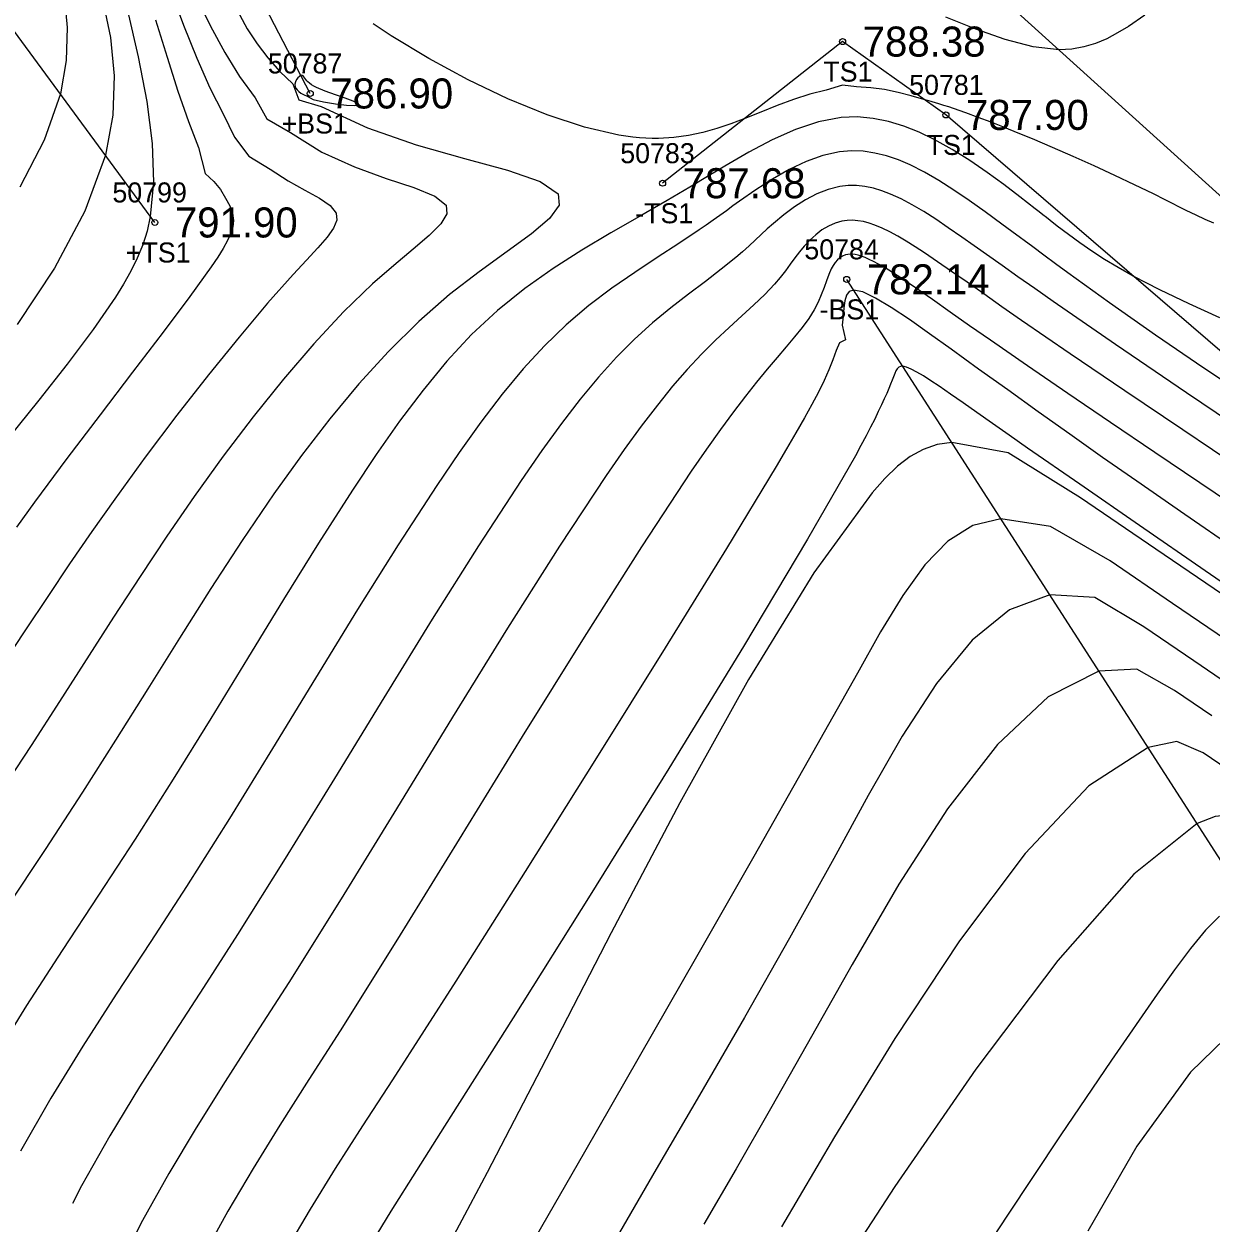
# Model space of a CAD drawing. Extents: x 1378535 to 1380697, y 997729 to 1000024.
# Drawn here: x 1378746.7 to 1378805.9, y 999694.3 to 999754.2 of the extents above; entities that cross this region are included whole.
import ezdxf

# ---------------------------------------------------------------- set-up
doc = ezdxf.new("R2010")
doc.units = 0
for name, color, linetype in [('RD_DTM_BkLn2', 7, 'Continuous'), ('RD_DTM_BkLn_txCode', 7, 'Continuous'), ('RD_DTM_Major1', 7, 'Continuous'), ('RD_DTM_Minor1', 7, 'Continuous'), ('RD_EX_Road', 7, 'Continuous'), ('RD_EX_TX_Misc_ELEV', 7, 'Continuous'), ('RD_SMD_Locator', 7, 'Continuous')]:
    doc.layers.add(name, color=color, linetype=linetype)

msp = doc.modelspace()

# ---------------------------------------------------------------- linework, layer by layer
at = {"layer": 'RD_DTM_BkLn2'}
for points in [[(1378760.972, 999750.758), (1378735.038, 999800.678), (1378693.628, 999839.142), (1378650.843, 999877.81), (1378599.986, 999906.202), (1378575.293, 999908.279)], [(1378753.21, 999744.316), (1378718.796, 999791.159), (1378676.682, 999822.843), (1378639.622, 999854.713), (1378600.054, 999886.249), (1378588.163, 999885.418), (1378551.81, 999886.228), (1378537.215, 999880.675)], [(1379127.384, 999423.802), (1379127.762, 999431.865), (1379121.716, 999443.154), (1379111.339, 999454.954), (1379072.326, 999491.525), (1379033.04, 999529.892), (1378988.344, 999569.668), (1378946.318, 999609.062), (1378904.335, 999647.705), (1378862.625, 999686.445), (1378821.368, 999725.034), (1378792.711, 999749.687), (1378787.553, 999753.349), (1378778.567, 999746.276)], [(1379120.522, 999436.728), (1379105.901, 999448.958), (1379055.44, 999473.982), (1379013.575, 999506.052), (1378969.754, 999549.783), (1378921.742, 999588.169), (1378887.745, 999620.093), (1378838.962, 999666.497), (1378808.003, 999710.025), (1378787.76, 999741.475)]]:
    msp.add_lwpolyline(points, dxfattribs=at)
at = {"layer": 'RD_DTM_Major1'}
for points in [[(1378754.181, 999755.424), (1378754.644, 999754.176), (1378755.301, 999752.513), (1378755.954, 999751.034), (1378756.624, 999749.742), (1378757.186, 999748.582), (1378757.904, 999747.623), (1378758.974, 999746.981), (1378759.86, 999746.396), (1378760.699, 999745.926), (1378761.426, 999745.528), (1378761.971, 999745.159), (1378762.269, 999744.776), (1378762.291, 999744.43), (1378762.132, 999744.035), (1378761.812, 999743.579), (1378761.356, 999743.05), (1378760.784, 999742.436), (1378760.121, 999741.724), (1378758.843, 999740.284), (1378757.416, 999738.591), (1378755.889, 999736.706), (1378754.312, 999734.69), (1378752.734, 999732.602), (1378751.205, 999730.503), (1378750.061, 999728.877), (1378748.955, 999727.26), (1378747.862, 999725.632), (1378746.76, 999723.972), (1378745.625, 999722.258)], [(1378808.445, 999733.287), (1378804.72, 999735.808), (1378801.173, 999738.225), (1378798.062, 999740.372), (1378797.146, 999741.014), (1378796.301, 999741.609), (1378795.522, 999742.16), (1378794.13, 999743.147), (1378793.501, 999743.588), (1378792.831, 999744.053), (1378792.2, 999744.477), (1378791.603, 999744.859), (1378791.033, 999745.197), (1378790.483, 999745.489), (1378789.949, 999745.732), (1378789.517, 999745.895), (1378789.09, 999746.022), (1378788.667, 999746.109), (1378788.247, 999746.155), (1378787.828, 999746.156), (1378787.411, 999746.11), (1378786.837, 999745.968), (1378786.266, 999745.743), (1378785.703, 999745.448), (1378785.151, 999745.095), (1378784.613, 999744.697), (1378784.094, 999744.265), (1378783.791, 999743.994), (1378783.491, 999743.717), (1378783.189, 999743.434), (1378782.88, 999743.147), (1378782.56, 999742.857), (1378782.224, 999742.564), (1378781.497, 999741.976), (1378780.701, 999741.369), (1378779.854, 999740.73), (1378778.97, 999740.045), (1378778.065, 999739.299), (1378777.154, 999738.48), (1378776.258, 999737.583), (1378775.359, 999736.59), (1378774.447, 999735.489), (1378773.509, 999734.27), (1378772.533, 999732.923), (1378771.507, 999731.436), (1378769.368, 999728.174), (1378767.06, 999724.504), (1378764.642, 999720.577), (1378762.176, 999716.544), (1378759.722, 999712.554), (1378757.34, 999708.758), (1378755.633, 999706.109), (1378754.001, 999703.592), (1378752.444, 999701.144), (1378750.962, 999698.704), (1378749.555, 999696.21), (1378749.107, 999695.331)], [(1378811.781, 999721.708), (1378810.759, 999722.556), (1378806.933, 999725.453), (1378803.194, 999727.997), (1378799.435, 999730.557), (1378795.813, 999732.812), (1378793.003, 999733.329), (1378792.266, 999733.221), (1378791.58, 999732.984), (1378790.93, 999732.622), (1378790.298, 999732.138), (1378789.668, 999731.536), (1378789.024, 999730.821), (1378786.108, 999726.826), (1378782.851, 999721.495), (1378779.422, 999715.331), (1378775.992, 999708.837), (1378772.729, 999702.518), (1378769.803, 999696.877), (1378768.668, 999694.735), (1378767.609, 999692.746)], [(1378809.737, 999712.849), (1378809.597, 999712.944), (1378808.933, 999713.396), (1378808.276, 999713.844), (1378807.621, 999714.289), (1378806.964, 999714.735), (1378806.16, 999714.651), (1378805.254, 999714.296), (1378802.096, 999711.764), (1378798.299, 999707.453), (1378794.207, 999702.032), (1378790.162, 999696.171), (1378786.507, 999690.54)]]:
    msp.add_lwpolyline(points, dxfattribs=at)
at = {"layer": 'RD_DTM_Minor1'}
for points in [[(1378746.371, 999771.416), (1378747.428, 999768.657), (1378748.453, 999765.844), (1378749.432, 999762.998), (1378750.351, 999760.136), (1378751.198, 999757.279), (1378751.839, 999754.902), (1378752.386, 999752.58), (1378752.808, 999750.352), (1378753.07, 999748.258), (1378753.14, 999746.335), (1378752.985, 999744.622), (1378752.824, 999743.885), (1378752.606, 999743.192), (1378752.336, 999742.529), (1378752.016, 999741.883), (1378751.65, 999741.24), (1378751.24, 999740.588), (1378750.125, 999738.971), (1378748.834, 999737.247), (1378747.411, 999735.436), (1378745.904, 999733.56)], [(1378745.929, 999768.695), (1378747.714, 999764.008), (1378748.592, 999761.653), (1378749.425, 999759.32), (1378750.063, 999757.39), (1378750.601, 999755.475), (1378750.988, 999753.561), (1378751.173, 999751.634), (1378751.107, 999749.678), (1378750.74, 999747.678), (1378749.714, 999744.879), (1378748.194, 999742.039), (1378746.338, 999739.227)], [(1378745.95, 999764.604), (1378746.693, 999762.592), (1378747.391, 999760.599), (1378747.92, 999758.949), (1378748.363, 999757.313), (1378748.679, 999755.684), (1378748.832, 999754.05), (1378748.783, 999752.404), (1378748.495, 999750.735), (1378747.682, 999748.42), (1378746.467, 999746.078)], [(1378755.291, 999755.572), (1378755.994, 999754.119), (1378756.707, 999752.796), (1378757.444, 999751.604), (1378758.225, 999750.543), (1378758.798, 999749.499), (1378759.982, 999748.814), (1378761.542, 999747.83), (1378763.182, 999747.088), (1378764.764, 999746.519), (1378766.147, 999746.056), (1378767.192, 999745.632), (1378767.759, 999745.181), (1378767.796, 999744.755), (1378767.492, 999744.254), (1378766.909, 999743.665), (1378766.106, 999742.976), (1378765.143, 999742.174), (1378764.081, 999741.247), (1378762.636, 999739.845), (1378761.147, 999738.247), (1378759.635, 999736.489), (1378758.121, 999734.609), (1378756.626, 999732.642), (1378755.172, 999730.628), (1378753.805, 999728.643), (1378752.473, 999726.637), (1378751.153, 999724.599), (1378748.454, 999720.386), (1378747.028, 999718.191), (1378745.097, 999715.28)], [(1378757.082, 999755.349), (1378757.822, 999753.989), (1378758.312, 999753.239), (1378758.852, 999752.53), (1378759.445, 999751.862), (1378760.099, 999751.238), (1378760.402, 999750.448), (1378761.514, 999750.103), (1378763.823, 999749.045), (1378766.258, 999748.197), (1378768.669, 999747.516), (1378770.815, 999746.93), (1378772.454, 999746.366), (1378773.344, 999745.752), (1378773.392, 999745.175), (1378772.911, 999744.509), (1378772.011, 999743.74), (1378770.806, 999742.859), (1378769.407, 999741.855), (1378767.928, 999740.717), (1378766.385, 999739.368), (1378764.876, 999737.874), (1378763.399, 999736.252), (1378761.954, 999734.516), (1378760.54, 999732.682), (1378759.154, 999730.766), (1378757.565, 999728.438), (1378755.998, 999726.03), (1378754.435, 999723.557), (1378752.859, 999721.031), (1378751.253, 999718.463), (1378749.6, 999715.867), (1378747.728, 999713.005), (1378745.826, 999710.126)], [(1378753.238, 999754.437), (1378753.82, 999752.573), (1378754.366, 999750.876), (1378754.888, 999749.364), (1378755.395, 999748.058), (1378755.718, 999746.767), (1378756.15, 999746.37), (1378756.49, 999745.954), (1378756.745, 999745.534), (1378756.949, 999745.149), (1378757.084, 999744.782), (1378757.134, 999744.413), (1378757.101, 999744.102), (1378757.004, 999743.772), (1378756.845, 999743.414), (1378756.627, 999743.022), (1378756.353, 999742.588), (1378756.025, 999742.107), (1378754.955, 999740.62), (1378753.621, 999738.841), (1378752.103, 999736.847), (1378750.475, 999734.715), (1378748.816, 999732.525), (1378747.203, 999730.353), (1378746.298, 999729.106)], [(1378802.649, 999754.665), (1378801.828, 999754.108), (1378801.287, 999753.78), (1378800.741, 999753.494), (1378800.183, 999753.258), (1378799.605, 999753.081), (1378799, 999752.971), (1378798.36, 999752.936), (1378797.065, 999753.082), (1378795.665, 999753.45), (1378794.2, 999753.97), (1378792.712, 999754.573)], [(1378806.091, 999744.275), (1378805.658, 999744.463), (1378805.199, 999744.679), (1378804.713, 999744.918), (1378803.651, 999745.454), (1378803.07, 999745.744), (1378802.135, 999746.199), (1378801.142, 999746.667), (1378800.114, 999747.14), (1378799.071, 999747.607), (1378798.035, 999748.059), (1378797.029, 999748.487), (1378796.317, 999748.783), (1378795.63, 999749.062), (1378794.966, 999749.322), (1378794.324, 999749.565), (1378793.702, 999749.791), (1378793.096, 999750.001), (1378792.849, 999750.083), (1378792.603, 999750.162), (1378792.358, 999750.24), (1378791.865, 999750.391), (1378791.615, 999750.465), (1378790.979, 999750.646), (1378790.322, 999750.811), (1378789.647, 999750.948), (1378788.957, 999751.043), (1378788.254, 999751.083), (1378787.543, 999751.171), (1378786.729, 999750.929), (1378785.912, 999750.722), (1378785.094, 999750.455), (1378784.278, 999750.149), (1378783.47, 999749.826), (1378782.673, 999749.508), (1378781.974, 999749.244), (1378781.278, 999749.01), (1378780.578, 999748.811), (1378779.863, 999748.656), (1378779.127, 999748.553), (1378778.359, 999748.509), (1378778.048, 999748.509), (1378777.73, 999748.52), (1378777.404, 999748.542), (1378777.07, 999748.575), (1378776.728, 999748.62), (1378776.375, 999748.676), (1378774.662, 999749.079), (1378772.797, 999749.698), (1378770.84, 999750.498), (1378768.851, 999751.444), (1378766.89, 999752.503), (1378765.016, 999753.638), (1378764.112, 999754.236)], [(1378763.261, 999750.175), (1378763.323, 999750.261), (1378763.114, 999750.38), (1378762.72, 999750.525), (1378762.226, 999750.689), (1378761.718, 999750.866), (1378761.281, 999751.049), (1378761.143, 999751.122), (1378761.027, 999751.194), (1378760.932, 999751.265), (1378760.855, 999751.332), (1378760.793, 999751.396), (1378760.743, 999751.455), (1378760.692, 999751.527), (1378760.653, 999751.586), (1378760.622, 999751.631), (1378760.591, 999751.659), (1378760.554, 999751.667), (1378760.507, 999751.654), (1378760.436, 999751.611), (1378760.357, 999751.543), (1378760.283, 999751.453), (1378760.226, 999751.345), (1378760.199, 999751.224), (1378760.217, 999751.093), (1378760.253, 999751.015), (1378760.31, 999750.936), (1378760.392, 999750.857), (1378760.502, 999750.778), (1378760.641, 999750.701), (1378760.814, 999750.627), (1378761.122, 999750.465), (1378761.633, 999750.333), (1378762.225, 999750.235), (1378762.775, 999750.174), (1378763.161, 999750.153), (1378763.261, 999750.175)], [(1378806.397, 999739.55), (1378804.85, 999740.258), (1378803.39, 999740.957), (1378802.069, 999741.636), (1378801.316, 999742.059), (1378800.629, 999742.474), (1378799.995, 999742.885), (1378799.401, 999743.296), (1378798.832, 999743.711), (1378798.274, 999744.135), (1378797.913, 999744.415), (1378797.731, 999744.557), (1378797.547, 999744.701), (1378797.362, 999744.847), (1378797.174, 999744.994), (1378796.407, 999745.594), (1378795.603, 999746.207), (1378794.767, 999746.816), (1378793.905, 999747.406), (1378793.021, 999747.96), (1378792.121, 999748.461), (1378791.373, 999748.821), (1378790.615, 999749.123), (1378789.848, 999749.358), (1378789.071, 999749.516), (1378788.282, 999749.585), (1378787.481, 999749.556), (1378786.354, 999749.345), (1378785.207, 999748.963), (1378784.041, 999748.443), (1378782.863, 999747.822), (1378781.674, 999747.135), (1378780.479, 999746.416), (1378780.201, 999746.248), (1378779.642, 999745.912), (1378779.36, 999745.745), (1378779.077, 999745.577), (1378778.791, 999745.409), (1378777.407, 999744.614), (1378775.981, 999743.798), (1378774.535, 999742.94), (1378773.094, 999742.021), (1378771.679, 999741.021), (1378770.315, 999739.919), (1378769.029, 999738.713), (1378767.798, 999737.389), (1378766.605, 999735.949), (1378765.431, 999734.394), (1378764.259, 999732.724), (1378763.072, 999730.941), (1378761.38, 999728.294), (1378759.632, 999725.48), (1378757.836, 999722.548), (1378755.998, 999719.545), (1378754.126, 999716.52), (1378752.225, 999713.521), (1378750.396, 999710.717), (1378748.576, 999707.955), (1378746.795, 999705.21), (1378745.081, 999702.456)], [(1378808.015, 999735.427), (1378805.594, 999737.034), (1378803.184, 999738.686), (1378800.886, 999740.303), (1378798.802, 999741.802), (1378798.188, 999742.251), (1378797.604, 999742.68), (1378797.047, 999743.091), (1378795.999, 999743.866), (1378795.503, 999744.233), (1378794.67, 999744.843), (1378793.874, 999745.412), (1378793.108, 999745.936), (1378792.365, 999746.409), (1378791.638, 999746.828), (1378790.922, 999747.189), (1378790.337, 999747.437), (1378789.752, 999747.637), (1378789.167, 999747.783), (1378788.58, 999747.871), (1378787.989, 999747.894), (1378787.394, 999747.847), (1378786.563, 999747.663), (1378785.725, 999747.359), (1378784.885, 999746.955), (1378784.048, 999746.476), (1378783.22, 999745.942), (1378782.406, 999745.377), (1378782.077, 999745.141), (1378781.749, 999744.903), (1378781.419, 999744.665), (1378781.085, 999744.425), (1378780.745, 999744.184), (1378780.397, 999743.942), (1378779.38, 999743.264), (1378778.299, 999742.564), (1378777.176, 999741.824), (1378776.029, 999741.028), (1378774.881, 999740.161), (1378773.751, 999739.206), (1378772.664, 999738.16), (1378771.601, 999737.007), (1378770.546, 999735.739), (1378769.485, 999734.35), (1378768.403, 999732.836), (1378767.285, 999731.188), (1378765.363, 999728.222), (1378763.336, 999724.98), (1378761.235, 999721.558), (1378759.089, 999718.049), (1378756.93, 999714.547), (1378754.786, 999711.148), (1378753.013, 999708.414), (1378751.286, 999705.773), (1378749.617, 999703.178), (1378748.021, 999700.583), (1378746.509, 999697.941)], [(1378807.507, 999731.968), (1378804.544, 999733.959), (1378801.643, 999735.911), (1378798.921, 999737.756), (1378796.493, 999739.422), (1378795.505, 999740.109), (1378794.598, 999740.744), (1378793.764, 999741.329), (1378792.997, 999741.866), (1378792.291, 999742.354), (1378791.639, 999742.795), (1378791.172, 999743.102), (1378790.73, 999743.38), (1378790.311, 999743.629), (1378789.912, 999743.847), (1378789.53, 999744.032), (1378789.163, 999744.184), (1378788.872, 999744.282), (1378788.588, 999744.356), (1378788.311, 999744.404), (1378788.042, 999744.425), (1378787.779, 999744.418), (1378787.521, 999744.383), (1378787.175, 999744.286), (1378786.841, 999744.137), (1378786.518, 999743.942), (1378786.209, 999743.705), (1378785.913, 999743.433), (1378785.633, 999743.13), (1378785.399, 999742.844), (1378785.171, 999742.542), (1378784.939, 999742.227), (1378784.698, 999741.901), (1378784.439, 999741.569), (1378784.156, 999741.233), (1378783.672, 999740.724), (1378783.125, 999740.201), (1378782.526, 999739.654), (1378781.883, 999739.069), (1378781.206, 999738.435), (1378780.506, 999737.74), (1378779.797, 999736.98), (1378779.065, 999736.137), (1378778.303, 999735.197), (1378777.5, 999734.148), (1378776.65, 999732.979), (1378775.742, 999731.676), (1378773.408, 999728.145), (1378770.819, 999724.05), (1378768.074, 999719.608), (1378765.272, 999715.034), (1378762.512, 999710.546), (1378759.893, 999706.358), (1378758.26, 999703.806), (1378756.724, 999701.414), (1378755.275, 999699.11), (1378753.904, 999696.821), (1378752.6, 999694.474), (1378751.352, 999691.998)], [(1378807.631, 999729.795), (1378805.386, 999731.309), (1378803.138, 999732.826), (1378800.928, 999734.321), (1378798.797, 999735.77), (1378796.785, 999737.148), (1378794.935, 999738.431), (1378793.893, 999739.162), (1378792.929, 999739.842), (1378792.042, 999740.465), (1378791.235, 999741.025), (1378790.507, 999741.515), (1378789.859, 999741.929), (1378789.59, 999742.092), (1378789.338, 999742.237), (1378789.101, 999742.364), (1378788.879, 999742.473), (1378788.671, 999742.564), (1378788.477, 999742.635), (1378788.327, 999742.679), (1378788.185, 999742.709), (1378788.051, 999742.726), (1378787.925, 999742.729), (1378787.806, 999742.719), (1378787.693, 999742.695), (1378787.549, 999742.638), (1378787.417, 999742.557), (1378787.295, 999742.451), (1378787.183, 999742.322), (1378787.081, 999742.172), (1378786.988, 999742.001), (1378786.864, 999741.721), (1378786.747, 999741.407), (1378786.625, 999741.067), (1378786.49, 999740.707), (1378786.329, 999740.332), (1378786.134, 999739.951), (1378785.861, 999739.514), (1378785.534, 999739.068), (1378785.158, 999738.601), (1378784.738, 999738.104), (1378784.278, 999737.568), (1378783.782, 999736.983), (1378783.258, 999736.345), (1378782.699, 999735.639), (1378782.098, 999734.853), (1378781.451, 999733.975), (1378780.752, 999732.995), (1378779.995, 999731.901), (1378777.503, 999728.124), (1378774.642, 999723.608), (1378771.559, 999718.643), (1378768.402, 999713.519), (1378765.319, 999708.525), (1378762.456, 999703.951), (1378760.9, 999701.509), (1378759.458, 999699.244), (1378758.113, 999697.078), (1378756.847, 999694.933), (1378755.641, 999692.732)], [(1378807.15, 999728.004), (1378804.647, 999729.726), (1378802.245, 999731.391), (1378800.538, 999732.584), (1378798.893, 999733.744), (1378797.312, 999734.867), (1378795.796, 999735.95), (1378794.346, 999736.99), (1378792.966, 999737.985), (1378791.891, 999738.758), (1378790.889, 999739.465), (1378789.984, 999740.071), (1378789.202, 999740.542), (1378788.566, 999740.844), (1378788.103, 999740.942), (1378787.879, 999740.868), (1378787.74, 999740.681), (1378787.661, 999740.401), (1378787.618, 999740.045), (1378787.585, 999739.633), (1378787.538, 999739.185), (1378787.698, 999738.458), (1378787.4, 999738.313), (1378787.239, 999737.921), (1378787.072, 999737.452), (1378786.868, 999736.952), (1378786.624, 999736.416), (1378786.342, 999735.845), (1378786.016, 999735.227), (1378785.644, 999734.554), (1378785.224, 999733.818), (1378784.753, 999733.013), (1378784.229, 999732.131), (1378781.755, 999728.042), (1378778.694, 999723.071), (1378775.27, 999717.575), (1378771.71, 999711.91), (1378768.237, 999706.435), (1378765.076, 999701.507), (1378763.584, 999699.199), (1378762.221, 999697.072), (1378760.964, 999695.046), (1378759.789, 999693.044)], [(1378809.118, 999724.538), (1378805.659, 999726.923), (1378802.382, 999729.179), (1378799.391, 999731.243), (1378796.79, 999733.049), (1378795.87, 999733.693), (1378795.029, 999734.284), (1378794.261, 999734.824), (1378793.565, 999735.312), (1378792.937, 999735.749), (1378792.374, 999736.135), (1378791.96, 999736.412), (1378791.588, 999736.651), (1378791.26, 999736.847), (1378790.977, 999736.996), (1378790.741, 999737.094), (1378790.553, 999737.135), (1378790.444, 999737.128), (1378790.356, 999737.087), (1378790.283, 999737.014), (1378790.218, 999736.909), (1378790.155, 999736.773), (1378790.088, 999736.605), (1378790.022, 999736.437), (1378789.945, 999736.244), (1378789.857, 999736.026), (1378789.753, 999735.781), (1378789.633, 999735.507), (1378789.494, 999735.202), (1378789.336, 999734.868), (1378789.155, 999734.501), (1378788.951, 999734.099), (1378788.723, 999733.66), (1378788.469, 999733.184), (1378788.189, 999732.668), (1378785.804, 999728.501), (1378782.597, 999723.139), (1378778.874, 999717.053), (1378774.941, 999710.717), (1378771.106, 999704.603), (1378767.675, 999699.182), (1378766.268, 999696.97), (1378764.994, 999694.943), (1378763.828, 999693.025)], [(1378807.13, 999723.178), (1378804.033, 999725.287), (1378800.907, 999727.413), (1378797.928, 999729.127), (1378795.453, 999729.522), (1378794.05, 999729.189), (1378792.802, 999728.405), (1378791.656, 999727.222), (1378790.558, 999725.693), (1378789.453, 999723.87), (1378788.288, 999721.806), (1378785.835, 999717.448), (1378783.112, 999712.652), (1378780.254, 999707.643), (1378777.394, 999702.648), (1378774.664, 999697.893), (1378772.198, 999693.604)], [(1378807.558, 999720.747), (1378805.095, 999722.426), (1378802.602, 999724.123), (1378800.139, 999725.579), (1378797.904, 999725.716), (1378795.888, 999724.97), (1378794.014, 999723.448), (1378792.241, 999721.298), (1378790.527, 999718.667), (1378788.83, 999715.703), (1378787.109, 999712.554), (1378784.899, 999708.575), (1378782.647, 999704.612), (1378780.411, 999700.74), (1378778.25, 999697.033), (1378776.224, 999693.564)], [(1378805.992, 999719.676), (1378804.124, 999720.948), (1378802.244, 999722.011), (1378800.354, 999721.909), (1378797.812, 999720.632), (1378795.285, 999718.242), (1378792.795, 999715.027), (1378790.366, 999711.271), (1378788.022, 999707.261), (1378785.786, 999703.282), (1378783.957, 999700.057), (1378782.234, 999697.062), (1378780.624, 999694.29)], [(1378806.803, 999716.984), (1378805.552, 999717.836), (1378804.248, 999718.395), (1378802.804, 999718.103), (1378799.855, 999716.185), (1378796.665, 999712.81), (1378793.385, 999708.448), (1378790.165, 999703.571), (1378787.154, 999698.649), (1378784.503, 999694.152)], [(1378806.372, 999709.681), (1378805.67, 999708.967), (1378804.926, 999708.066), (1378804.126, 999706.996), (1378803.255, 999705.772), (1378800.977, 999702.483), (1378798.421, 999698.71), (1378795.752, 999694.694), (1378793.131, 999690.676)], [(1378828.888, 999694.104), (1378826.559, 999696.27), (1378823.968, 999698.261), (1378821.335, 999700.158), (1378818.688, 999702.062), (1378816.035, 999703.967), (1378813.382, 999705.879), (1378810.781, 999706.12), (1378807.786, 999704.655), (1378804.922, 999701.883), (1378802.24, 999698.188), (1378799.792, 999693.95)]]:
    msp.add_lwpolyline(points, dxfattribs=at)
at = {"layer": 'RD_EX_Road'}
msp.add_lwpolyline([(1379194.921, 999391.17), (1379151.382, 999431.093), (1379105.356, 999472.756), (1379062.213, 999513.117), (1379014.238, 999555.894), (1378967.91, 999597.354), (1378922.421, 999639.979), (1378876.774, 999681.523), (1378827.896, 999726.217), (1378781.196, 999768.463), (1378736.445, 999808.724), (1378691.95, 999849.175), (1378644.395, 999891.391), (1378600.504, 999932.423), (1378598.568, 999933.73)], dxfattribs=at)
at = {"layer": 'RD_SMD_Locator'}
for centre in [(1378787.553, 999753.349), (1378760.972, 999750.758), (1378792.711, 999749.687), (1378778.567, 999746.276), (1378753.21, 999744.316), (1378787.76, 999741.475)]:
    msp.add_circle(centre, 0.15, dxfattribs=at)

# ---------------------------------------------------------------- texts
at = {"layer": 'RD_DTM_BkLn_txCode'}
for s, p in [('50787', (1378758.854, 999751.758)), ('TS1', (1378786.592, 999751.349)), ('50781', (1378790.876, 999750.687)), ('+BS1', (1378759.539, 999748.758)), ('50783', (1378776.449, 999747.276)), ('TS1', (1378791.75, 999747.687)), ('50799', (1378751.092, 999745.316)), ('-TS1', (1378777.197, 999744.276)), ('50784', (1378785.642, 999742.475)), ('+TS1', (1378751.761, 999742.316)), ('-BS1', (1378786.406, 999739.475))]:
    msp.add_text(s, height=1, dxfattribs=at).set_placement(p)
at = {"layer": 'RD_EX_TX_Misc_ELEV'}
for s, p in [('788.38', (1378788.553, 999752.599)), ('786.90', (1378761.972, 999750.008)), ('787.90', (1378793.711, 999748.937)), ('787.68', (1378779.567, 999745.526)), ('791.90', (1378754.21, 999743.566)), ('782.14', (1378788.76, 999740.725))]:
    msp.add_text(s, height=1.5, dxfattribs=at).set_placement(p)

doc.saveas('drawing.dxf')
